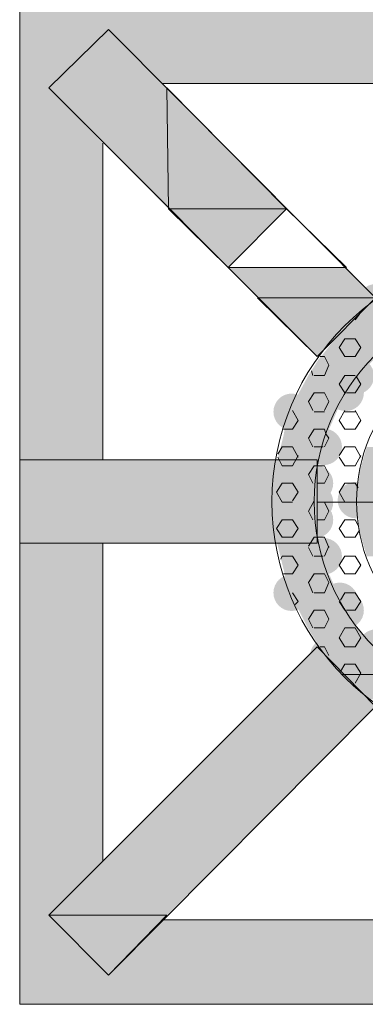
# Model space of a CAD drawing. Extents: x 3940905 to 4145695, y 925352 to 1109797.
# Tile 303 of 656: x 3982430 to 3982551, y 1099759 to 1100102. Entities that reach past the tile are written whole.
import ezdxf

# ---------------------------------------------------------------- set-up
doc = ezdxf.new("R2010")
doc.units = 0
doc.header["$LTSCALE"] = 750
doc.header["$MEASUREMENT"] = 0
doc.layers.add('CKD Equipments', color=252, linetype='CONTINUOUS', lineweight=0)

msp = doc.modelspace()

# ---------------------------------------------------------------- hatches: boundary and pattern name
at = {"layer": 'CKD Equipments', "true_color": 0xffffff}
h = msp.add_hatch(color=7, dxfattribs=at)
h.paths.add_polyline_path([(3982430.36, 1100098.92), (3982590.63, 1100109.1), (3982430.36, 1100109.1)])
h.paths.add_polyline_path([(3982590.63, 1100098.92), (3982430.36, 1100098.92), (3982590.63, 1100109.1)])
h = msp.add_hatch(color=7, dxfattribs=at)
h.paths.add_polyline_path([(3982430.36, 1100078.57), (3982461.39, 1100098.92), (3982430.36, 1100098.92)])
h.paths.add_polyline_path([(3982440.53, 1100078.57), (3982430.36, 1100078.57), (3982461.39, 1100098.92)])
at = {"layer": 'CKD Equipments', "true_color": 0x808080}
h = msp.add_hatch(color=8, dxfattribs=at)
h.paths.add_polyline_path([(3982440.53, 1100078.57), (3982481.75, 1100078.57), (3982461.39, 1100098.92)])
h.paths.add_polyline_path([(3982482.26, 1100036.34), (3982440.53, 1100078.57), (3982481.75, 1100078.57)])
at = {"layer": 'CKD Equipments', "true_color": 0xffffff}
h = msp.add_hatch(color=7, dxfattribs=at)
h.paths.add_polyline_path([(3982480.22, 1100080.09), (3982590.63, 1100098.92), (3982461.39, 1100098.92)])
h.paths.add_polyline_path([(3982590.63, 1100080.09), (3982480.22, 1100080.09), (3982590.63, 1100098.92)])
h = msp.add_hatch(color=7, dxfattribs=at)
h.paths.add_polyline_path([(3982430.36, 1100059.23), (3982440.53, 1100078.57), (3982430.36, 1100078.57)])
h.paths.add_polyline_path([(3982459.36, 1100059.23), (3982430.36, 1100059.23), (3982440.53, 1100078.57)])
h = msp.add_hatch(color=7, dxfattribs=at)
h.paths.add_polyline_path([(3982430.36, 1099948.82), (3982459.36, 1100059.23), (3982430.36, 1100059.23)])
h.paths.add_polyline_path([(3982459.36, 1099948.82), (3982430.36, 1099948.82), (3982459.36, 1100059.23)])
at = {"layer": 'CKD Equipments', "true_color": 0xff0000}
h = msp.add_hatch(color=1, dxfattribs=at)
h.paths.add_polyline_path([(3982513.29, 1100005.3), (3982544.33, 1100015.98), (3982503.12, 1100015.98)])
h.paths.add_polyline_path([(3982554.51, 1100005.3), (3982513.29, 1100005.3), (3982544.33, 1100015.98)])
at = {"layer": 'CKD Equipments', "true_color": 0x808080}
h = msp.add_hatch(color=8, dxfattribs=at)
edge = h.paths.add_edge_path(flags=16)
edge.add_arc((3982554.51, 1100004.03), 6.11, 0, 360)
h = msp.add_hatch(color=8, dxfattribs=at)
edge = h.paths.add_edge_path(flags=16)
edge.add_arc((3982546.88, 1099997.67), 6.61, 0, 360)
h = msp.add_hatch(color=8, dxfattribs=at)
h.paths.add_polyline_path([(3982576.39, 1100000.21), (3982552.98, 1100003.26), (3982585.04, 1100003.26)])
h.paths.add_polyline_path([(3982549.42, 1100000.21), (3982576.39, 1100000.21), (3982552.98, 1100003.26)])
h = msp.add_hatch(color=8, dxfattribs=at)
h.paths.add_polyline_path([(3982566.21, 1099994.61), (3982549.42, 1100000.21), (3982576.39, 1100000.21)])
h.paths.add_polyline_path([(3982543.31, 1099994.61), (3982566.21, 1099994.61), (3982549.42, 1100000.21)])
h = msp.add_hatch(color=8, dxfattribs=at)
h.paths.add_polyline_path([(3982556.54, 1099986.98), (3982542.8, 1099994.1), (3982565.7, 1099994.1)])
h.paths.add_polyline_path([(3982537.21, 1099986.98), (3982556.54, 1099986.98), (3982542.8, 1099994.1)])
h = msp.add_hatch(color=8, dxfattribs=at)
h.paths.add_polyline_path([(3982565.7, 1099994.1), (3982543.31, 1099994.61), (3982566.21, 1099994.61)])
h.paths.add_polyline_path([(3982542.8, 1099994.1), (3982565.7, 1099994.1), (3982543.31, 1099994.61)])
h = msp.add_hatch(color=8, dxfattribs=at)
h.paths.add_polyline_path([(3982554, 1099983.93), (3982537.21, 1099986.98), (3982556.54, 1099986.98)])
h.paths.add_polyline_path([(3982534.66, 1099983.93), (3982554, 1099983.93), (3982537.21, 1099986.98)])
h = msp.add_hatch(color=8, dxfattribs=at)
h.paths.add_polyline_path([(3982548.4, 1099978.33), (3982534.66, 1099983.93), (3982554, 1099983.93)])
h.paths.add_polyline_path([(3982531.1, 1099978.33), (3982548.4, 1099978.33), (3982534.66, 1099983.93)])
h = msp.add_hatch(color=8, dxfattribs=at)
edge = h.paths.add_edge_path(flags=16)
edge.add_arc((3982547.64, 1099978.08), 6.35, 0, 360)
h = msp.add_hatch(color=8, dxfattribs=at)
edge = h.paths.add_edge_path(flags=16)
edge.add_arc((3982544.08, 1099972.23), 6.36, 0, 360)
h = msp.add_hatch(color=8, dxfattribs=at)
h.paths.add_polyline_path([(3982544.84, 1099972.73), (3982531.1, 1099978.33), (3982548.4, 1099978.33)])
h.paths.add_polyline_path([(3982528.05, 1099972.73), (3982544.84, 1099972.73), (3982531.1, 1099978.33)])
h = msp.add_hatch(color=8, dxfattribs=at)
edge = h.paths.add_edge_path(flags=16)
edge.add_arc((3982525.25, 1099965.61), 6.36, 0, 360)
h = msp.add_hatch(color=8, dxfattribs=at)
h.paths.add_polyline_path([(3982542.3, 1099968.66), (3982528.05, 1099972.73), (3982544.84, 1099972.73)])
h.paths.add_polyline_path([(3982526.01, 1099968.66), (3982542.3, 1099968.66), (3982528.05, 1099972.73)])
h = msp.add_hatch(color=8, dxfattribs=at)
h.paths.add_polyline_path([(3982538.73, 1099960.52), (3982526.01, 1099968.66), (3982542.3, 1099968.66)])
h.paths.add_polyline_path([(3982522.96, 1099960.52), (3982538.73, 1099960.52), (3982526.01, 1099968.66)])
h = msp.add_hatch(color=8, dxfattribs=at)
h.paths.add_polyline_path([(3982537.21, 1099957.47), (3982522.96, 1099960.52), (3982538.73, 1099960.52)])
h.paths.add_polyline_path([(3982522.45, 1099957.47), (3982537.21, 1099957.47), (3982522.96, 1099960.52)])
h = msp.add_hatch(color=8, dxfattribs=at)
edge = h.paths.add_edge_path(flags=16)
edge.add_arc((3982536.44, 1099953.4), 6.36, 0, 360)
h = msp.add_hatch(color=8, dxfattribs=at)
h.paths.add_polyline_path([(3982534.66, 1099947.29), (3982522.45, 1099957.47), (3982537.21, 1099957.47)])
h.paths.add_polyline_path([(3982519.91, 1099947.29), (3982534.66, 1099947.29), (3982522.45, 1099957.47)])
h = msp.add_hatch(color=8, dxfattribs=at)
h.paths.add_polyline_path([(3982555.02, 1099944.75), (3982551.45, 1099953.4), (3982557.56, 1099953.4)])
h.paths.add_polyline_path([(3982548.91, 1099944.75), (3982555.02, 1099944.75), (3982551.45, 1099953.4)])
h = msp.add_hatch(color=8, dxfattribs=at)
h.paths.add_polyline_path([(3982430.36, 1099919.82), (3982482.26, 1099948.82), (3982430.36, 1099948.82)])
h.paths.add_polyline_path([(3982482.26, 1099919.82), (3982430.36, 1099919.82), (3982482.26, 1099948.82)])
at = {"layer": 'CKD Equipments', "true_color": 0xff0000}
h = msp.add_hatch(color=1, dxfattribs=at)
h.paths.add_polyline_path([(3982482.26, 1099919.82), (3982534.16, 1099948.82), (3982482.26, 1099948.82)])
h.paths.add_polyline_path([(3982534.16, 1099919.82), (3982482.26, 1099919.82), (3982534.16, 1099948.82)])
at = {"layer": 'CKD Equipments', "true_color": 0x808080}
h = msp.add_hatch(color=8, dxfattribs=at)
h.paths.add_polyline_path([(3982533.65, 1099934.06), (3982519.91, 1099946.28), (3982534.66, 1099946.28)])
h.paths.add_polyline_path([(3982518.89, 1099934.06), (3982533.65, 1099934.06), (3982519.91, 1099946.28)])
h = msp.add_hatch(color=8, dxfattribs=at)
h.paths.add_polyline_path([(3982534.66, 1099946.28), (3982519.91, 1099947.29), (3982534.66, 1099947.29)])
h.paths.add_polyline_path([(3982519.91, 1099946.28), (3982534.66, 1099946.28), (3982519.91, 1099947.29)])
h = msp.add_hatch(color=8, dxfattribs=at)
edge = h.paths.add_edge_path(flags=16)
edge.add_arc((3982533.39, 1099940.68), 6.36, 0, 360)
h = msp.add_hatch(color=8, dxfattribs=at)
h.paths.add_polyline_path([(3982555.02, 1099943.73), (3982548.91, 1099944.75), (3982555.02, 1099944.75)])
h.paths.add_polyline_path([(3982548.91, 1099943.73), (3982555.02, 1099943.73), (3982548.91, 1099944.75)])
h = msp.add_hatch(color=8, dxfattribs=at)
edge = h.paths.add_edge_path(flags=16)
edge.add_arc((3982547.64, 1099934.83), 6.35, 0, 360)
h = msp.add_hatch(color=8, dxfattribs=at)
h.paths.add_polyline_path([(3982554, 1099934.06), (3982548.91, 1099943.73), (3982555.02, 1099943.73)])
h.paths.add_polyline_path([(3982547.89, 1099934.06), (3982554, 1099934.06), (3982548.91, 1099943.73)])
h = msp.add_hatch(color=8, dxfattribs=at)
edge = h.paths.add_edge_path(flags=16)
edge.add_arc((3982533.39, 1099934.06), 6.36, 0, 360)
h = msp.add_hatch(color=8, dxfattribs=at)
h.paths.add_polyline_path([(3982534.66, 1099922.36), (3982518.89, 1099934.06), (3982533.65, 1099934.06)])
h.paths.add_polyline_path([(3982519.91, 1099922.36), (3982534.66, 1099922.36), (3982518.89, 1099934.06)])
h = msp.add_hatch(color=8, dxfattribs=at)
edge = h.paths.add_edge_path(flags=16)
edge.add_arc((3982533.39, 1099927.96), 6.36, 0, 360)
h = msp.add_hatch(color=8, dxfattribs=at)
h.paths.add_polyline_path([(3982555.02, 1099924.4), (3982547.89, 1099934.06), (3982554, 1099934.06)])
h.paths.add_polyline_path([(3982548.91, 1099924.4), (3982555.02, 1099924.4), (3982547.89, 1099934.06)])
h = msp.add_hatch(color=8, dxfattribs=at)
h.paths.add_polyline_path([(3982555.02, 1099923.89), (3982548.91, 1099924.4), (3982555.02, 1099924.4)])
h.paths.add_polyline_path([(3982548.91, 1099923.89), (3982555.02, 1099923.89), (3982548.91, 1099924.4)])
h = msp.add_hatch(color=8, dxfattribs=at)
h.paths.add_polyline_path([(3982557.56, 1099915.24), (3982548.91, 1099923.89), (3982555.02, 1099923.89)])
h.paths.add_polyline_path([(3982551.45, 1099915.24), (3982557.56, 1099915.24), (3982548.91, 1099923.89)])
h = msp.add_hatch(color=8, dxfattribs=at)
h.paths.add_polyline_path([(3982534.66, 1099920.84), (3982519.91, 1099922.36), (3982534.66, 1099922.36)])
h.paths.add_polyline_path([(3982519.91, 1099920.84), (3982534.66, 1099920.84), (3982519.91, 1099922.36)])
h = msp.add_hatch(color=8, dxfattribs=at)
h.paths.add_polyline_path([(3982537.21, 1099910.66), (3982519.91, 1099920.84), (3982534.66, 1099920.84)])
h.paths.add_polyline_path([(3982522.45, 1099910.66), (3982537.21, 1099910.66), (3982519.91, 1099920.84)])
h = msp.add_hatch(color=8, dxfattribs=at)
edge = h.paths.add_edge_path(flags=16)
edge.add_arc((3982536.44, 1099915.24), 6.36, 0, 360)
at = {"layer": 'CKD Equipments', "true_color": 0xffffff}
h = msp.add_hatch(color=7, dxfattribs=at)
h.paths.add_polyline_path([(3982430.36, 1099808.9), (3982459.36, 1099919.82), (3982430.36, 1099919.82)])
h.paths.add_polyline_path([(3982459.36, 1099808.9), (3982430.36, 1099808.9), (3982459.36, 1099919.82)])
at = {"layer": 'CKD Equipments', "true_color": 0x808080}
h = msp.add_hatch(color=8, dxfattribs=at)
h.paths.add_polyline_path([(3982538.73, 1099908.12), (3982522.45, 1099910.66), (3982537.21, 1099910.66)])
h.paths.add_polyline_path([(3982522.96, 1099908.12), (3982538.73, 1099908.12), (3982522.45, 1099910.66)])
h = msp.add_hatch(color=8, dxfattribs=at)
edge = h.paths.add_edge_path(flags=16)
edge.add_arc((3982525.25, 1099902.52), 6.36, 0, 360)
h = msp.add_hatch(color=8, dxfattribs=at)
h.paths.add_polyline_path([(3982542.3, 1099899.97), (3982522.96, 1099908.12), (3982538.73, 1099908.12)])
h.paths.add_polyline_path([(3982526.01, 1099899.97), (3982542.3, 1099899.97), (3982522.96, 1099908.12)])
h = msp.add_hatch(color=8, dxfattribs=at)
edge = h.paths.add_edge_path(flags=16)
edge.add_arc((3982542.04, 1099899.72), 6.35, 0, 360)
h = msp.add_hatch(color=8, dxfattribs=at)
h.paths.add_polyline_path([(3982544.84, 1099895.9), (3982526.01, 1099899.97), (3982542.3, 1099899.97)])
h.paths.add_polyline_path([(3982528.05, 1099895.9), (3982544.84, 1099895.9), (3982526.01, 1099899.97)])
h = msp.add_hatch(color=8, dxfattribs=at)
edge = h.paths.add_edge_path(flags=16)
edge.add_arc((3982544.08, 1099896.41), 6.36, 0, 360)
h = msp.add_hatch(color=8, dxfattribs=at)
h.paths.add_polyline_path([(3982548.4, 1099889.8), (3982528.05, 1099895.9), (3982544.84, 1099895.9)])
h.paths.add_polyline_path([(3982531.1, 1099889.8), (3982548.4, 1099889.8), (3982528.05, 1099895.9)])
h = msp.add_hatch(color=8, dxfattribs=at)
h.paths.add_polyline_path([(3982554, 1099884.2), (3982531.1, 1099889.8), (3982548.4, 1099889.8)])
h.paths.add_polyline_path([(3982534.66, 1099884.2), (3982554, 1099884.2), (3982531.1, 1099889.8)])
h = msp.add_hatch(color=8, dxfattribs=at)
edge = h.paths.add_edge_path(flags=16)
edge.add_arc((3982554.76, 1099883.44), 6.35, 0, 360)
h = msp.add_hatch(color=8, dxfattribs=at)
edge = h.paths.add_edge_path(flags=16)
edge.add_arc((3982537.97, 1099880.38), 6.35, 0, 360)
at = {"layer": 'CKD Equipments', "true_color": 0xff0000}
h = msp.add_hatch(color=1, dxfattribs=at)
h.paths.add_polyline_path([(3982554.51, 1099862.83), (3982513.29, 1099862.83), (3982534.16, 1099883.69)])
h.paths.add_polyline_path([(3982503.12, 1099852.65), (3982554.51, 1099862.83), (3982513.29, 1099862.83)])
h.paths.add_polyline_path([(3982544.33, 1099852.65), (3982503.12, 1099852.65), (3982554.51, 1099862.83)])
at = {"layer": 'CKD Equipments', "true_color": 0x808080}
h = msp.add_hatch(color=8, dxfattribs=at)
h.paths.add_polyline_path([(3982556.54, 1099881.15), (3982534.66, 1099884.2), (3982554, 1099884.2)])
h.paths.add_polyline_path([(3982537.21, 1099881.15), (3982556.54, 1099881.15), (3982534.66, 1099884.2)])
h = msp.add_hatch(color=8, dxfattribs=at)
h.paths.add_polyline_path([(3982565.7, 1099874.02), (3982537.21, 1099881.15), (3982556.54, 1099881.15)])
h.paths.add_polyline_path([(3982542.8, 1099874.02), (3982565.7, 1099874.02), (3982537.21, 1099881.15)])
h = msp.add_hatch(color=8, dxfattribs=at)
edge = h.paths.add_edge_path(flags=16)
edge.add_arc((3982546.88, 1099870.97), 6.61, 0, 360)
h = msp.add_hatch(color=8, dxfattribs=at)
h.paths.add_polyline_path([(3982576.39, 1099868.43), (3982543.31, 1099874.02), (3982566.21, 1099874.02)])
h.paths.add_polyline_path([(3982549.42, 1099868.43), (3982576.39, 1099868.43), (3982543.31, 1099874.02)])
h = msp.add_hatch(color=8, dxfattribs=at)
h.paths.add_polyline_path([(3982585.04, 1099865.37), (3982549.42, 1099868.43), (3982576.39, 1099868.43)])
h.paths.add_polyline_path([(3982552.98, 1099865.37), (3982585.04, 1099865.37), (3982549.42, 1099868.43)])
h = msp.add_hatch(color=8, dxfattribs=at)
h.paths.add_polyline_path([(3982523.47, 1099831.79), (3982482.26, 1099831.79), (3982503.12, 1099852.65)])
h.paths.add_polyline_path([(3982440.53, 1099790.07), (3982523.47, 1099831.79), (3982482.26, 1099831.79)])
h.paths.add_polyline_path([(3982481.75, 1099790.07), (3982440.53, 1099790.07), (3982523.47, 1099831.79)])
at = {"layer": 'CKD Equipments', "true_color": 0xff0000}
h = msp.add_hatch(color=1, dxfattribs=at)
h.paths.add_polyline_path([(3982523.47, 1099831.79), (3982544.33, 1099852.65), (3982503.12, 1099852.65)])
h.paths.add_polyline_path([(3982544.33, 1099852.65), (3982523.47, 1099831.79)], flags=16)
at = {"layer": 'CKD Equipments', "true_color": 0xffffff}
h = msp.add_hatch(color=7, dxfattribs=at)
h.paths.add_polyline_path([(3982430.36, 1099790.07), (3982459.36, 1099808.9), (3982430.36, 1099808.9)])
h.paths.add_polyline_path([(3982440.53, 1099790.07), (3982430.36, 1099790.07), (3982459.36, 1099808.9)])
h = msp.add_hatch(color=7, dxfattribs=at)
h.paths.add_polyline_path([(3982430.36, 1099769.21), (3982440.53, 1099790.07), (3982430.36, 1099790.07)])
h.paths.add_polyline_path([(3982461.39, 1099769.21), (3982430.36, 1099769.21), (3982440.53, 1099790.07)])
h = msp.add_hatch(color=7, dxfattribs=at)
h.paths.add_polyline_path([(3982461.39, 1099769.21), (3982590.63, 1099788.54), (3982480.22, 1099788.54)])
h.paths.add_polyline_path([(3982590.63, 1099769.21), (3982461.39, 1099769.21), (3982590.63, 1099788.54)])
h = msp.add_hatch(color=7, dxfattribs=at)
h.paths.add_polyline_path([(3982430.36, 1099759.03), (3982590.63, 1099769.21), (3982430.36, 1099769.21)])
h.paths.add_polyline_path([(3982590.63, 1099759.03), (3982430.36, 1099759.03), (3982590.63, 1099769.21)])

# ---------------------------------------------------------------- linework, layer by layer
at = {"layer": 'CKD Equipments', "color": 8, "true_color": 0x808080}
for p, q in [((3982430.36, 1099759.03), (3982430.36, 1100109.1)), ((3982440.53, 1100078.57), (3982461.39, 1100098.92)), ((3982554.51, 1100005.3), (3982461.39, 1100098.92)), ((3982534.16, 1099984.95), (3982440.53, 1100078.57)), ((3982480.22, 1100080.09), (3982590.63, 1100080.09)), ((3982523.47, 1100036.34), (3982481.75, 1100078.57)), ((3982481.75, 1100078.57), (3982482.26, 1100036.34)), ((3982459.36, 1099948.82), (3982459.36, 1100059.23)), ((3982523.47, 1100036.34), (3982482.26, 1100036.34)), ((3982482.26, 1100036.34), (3982503.12, 1100015.98)), ((3982482.26, 1100036.34), (3982523.47, 1100036.34)), ((3982503.12, 1100015.98), (3982523.47, 1100036.34)), ((3982554.51, 1100005.3), (3982534.16, 1099984.95)), ((3982548.91, 1099999.7), (3982547.38, 1099997.67)), ((3982543.82, 1099991.05), (3982541.79, 1099988)), ((3982547.38, 1099991.05), (3982543.82, 1099991.05)), ((3982547.38, 1099991.05), (3982549.42, 1099988)), ((3982541.79, 1099988), (3982543.82, 1099984.95)), ((3982549.42, 1099988), (3982547.38, 1099984.95)), ((3982536.7, 1099984.95), (3982535.17, 1099984.95)), ((3982536.7, 1099984.95), (3982538.23, 1099981.89)), ((3982538.23, 1099981.89), (3982536.7, 1099978.33)), ((3982547.38, 1099984.95), (3982543.82, 1099984.95)), ((3982532.12, 1099979.86), (3982532.63, 1099978.33)), ((3982536.7, 1099978.33), (3982533.14, 1099978.33)), ((3982543.82, 1099978.33), (3982541.79, 1099975.28)), ((3982541.79, 1099975.28), (3982543.82, 1099972.23)), ((3982547.38, 1099978.33), (3982543.82, 1099978.33)), ((3982549.42, 1099975.28), (3982547.38, 1099972.23)), ((3982547.89, 1099977.82), (3982549.42, 1099975.28)), ((3982533.14, 1099972.23), (3982531.1, 1099969.17)), ((3982536.7, 1099972.23), (3982533.14, 1099972.23)), ((3982536.7, 1099972.23), (3982538.23, 1099969.17)), ((3982547.38, 1099972.23), (3982544.33, 1099972.23)), ((3982531.1, 1099969.17), (3982532.63, 1099966.12)), ((3982538.23, 1099969.17), (3982536.7, 1099966.12)), ((3982525.51, 1099966.12), (3982527.54, 1099962.56)), ((3982536.7, 1099965.61), (3982533.14, 1099965.61)), ((3982543.82, 1099966.12), (3982541.79, 1099962.56)), ((3982547.38, 1099965.61), (3982543.82, 1099965.61)), ((3982547.38, 1099966.12), (3982549.42, 1099962.56)), ((3982527.54, 1099962.56), (3982525.51, 1099959.51)), ((3982541.79, 1099962.56), (3982543.82, 1099959.51)), ((3982549.42, 1099962.56), (3982547.38, 1099959.51)), ((3982525.51, 1099959.51), (3982522.45, 1099959.51)), ((3982533.14, 1099959.51), (3982531.1, 1099956.45)), ((3982536.7, 1099959.51), (3982533.14, 1099959.51)), ((3982536.7, 1099959.51), (3982537.21, 1099957.98)), ((3982537.21, 1099957.98), (3982538.23, 1099956.45)), ((3982547.38, 1099959.51), (3982543.82, 1099959.51)), ((3982531.1, 1099956.45), (3982532.63, 1099953.4)), ((3982538.23, 1099956.45), (3982536.7, 1099953.4)), ((3982521.94, 1099953.4), (3982520.42, 1099950.86)), ((3982525.51, 1099953.4), (3982521.94, 1099953.4)), ((3982525.51, 1099953.4), (3982527.54, 1099949.84)), ((3982536.19, 1099953.4), (3982533.14, 1099953.4)), ((3982543.82, 1099953.4), (3982541.79, 1099950.35)), ((3982547.38, 1099953.4), (3982543.82, 1099953.4)), ((3982547.38, 1099953.4), (3982549.42, 1099949.84)), ((3982430.36, 1099919.82), (3982430.36, 1099948.82)), ((3982430.36, 1099948.82), (3982534.16, 1099948.82)), ((3982520.42, 1099949.84), (3982521.94, 1099946.78)), ((3982527.54, 1099950.35), (3982525.51, 1099946.78)), ((3982534.16, 1099948.82), (3982534.16, 1099919.82)), ((3982541.79, 1099949.84), (3982543.82, 1099946.78)), ((3982549.42, 1099950.35), (3982547.38, 1099946.78)), ((3982525.51, 1099946.78), (3982521.94, 1099946.78)), ((3982533.14, 1099946.78), (3982531.1, 1099943.73)), ((3982534.66, 1099946.78), (3982533.14, 1099946.78)), ((3982536.7, 1099946.78), (3982534.66, 1099946.78)), ((3982536.7, 1099946.78), (3982538.23, 1099943.73)), ((3982547.38, 1099946.78), (3982543.82, 1099946.78)), ((3982521.94, 1099940.68), (3982519.91, 1099937.63)), ((3982525.51, 1099940.68), (3982521.94, 1099940.68)), ((3982525.51, 1099940.68), (3982527.54, 1099937.63)), ((3982531.1, 1099943.73), (3982532.63, 1099940.68)), ((3982536.7, 1099940.68), (3982534.16, 1099940.68)), ((3982538.23, 1099943.73), (3982536.7, 1099940.68)), ((3982543.82, 1099940.68), (3982541.79, 1099937.63)), ((3982547.38, 1099940.68), (3982543.82, 1099940.68)), ((3982547.38, 1099940.68), (3982548.4, 1099939.15)), ((3982519.91, 1099937.63), (3982521.94, 1099934.06)), ((3982527.54, 1099937.63), (3982525.51, 1099934.57)), ((3982541.79, 1099937.63), (3982543.82, 1099934.06)), ((3982525.51, 1099934.06), (3982521.94, 1099934.06)), ((3982533.14, 1099934.57), (3982531.1, 1099931.01)), ((3982536.7, 1099934.06), (3982534.16, 1099934.06)), ((3982676.62, 1099934.06), (3982534.16, 1099934.06)), ((3982536.7, 1099934.06), (3982538.23, 1099931.01)), ((3982547.38, 1099934.06), (3982543.82, 1099934.06)), ((3982531.1, 1099931.01), (3982532.63, 1099927.96)), ((3982538.23, 1099931.01), (3982536.7, 1099927.96)), ((3982521.94, 1099927.96), (3982519.91, 1099924.91)), ((3982525.51, 1099927.96), (3982521.94, 1099927.96)), ((3982525.51, 1099927.96), (3982527.54, 1099924.91)), ((3982536.7, 1099927.96), (3982534.16, 1099927.96)), ((3982543.82, 1099927.96), (3982541.79, 1099924.91)), ((3982547.38, 1099927.96), (3982543.82, 1099927.96)), ((3982547.38, 1099927.96), (3982548.4, 1099925.92)), ((3982519.91, 1099924.91), (3982521.94, 1099921.85)), ((3982527.54, 1099924.91), (3982525.51, 1099921.85)), ((3982541.79, 1099924.91), (3982543.82, 1099921.85)), ((3982548.91, 1099924.4), (3982547.38, 1099921.85)), ((3982525.51, 1099921.85), (3982521.94, 1099921.85)), ((3982533.14, 1099921.85), (3982531.1, 1099918.8)), ((3982534.66, 1099921.85), (3982533.14, 1099921.85)), ((3982536.7, 1099921.85), (3982534.66, 1099921.85)), ((3982536.7, 1099921.85), (3982538.23, 1099918.29)), ((3982547.38, 1099921.85), (3982543.82, 1099921.85)), ((3982534.16, 1099919.82), (3982430.36, 1099919.82)), ((3982459.36, 1099808.9), (3982459.36, 1099919.82)), ((3982531.1, 1099918.29), (3982532.63, 1099915.24)), ((3982538.23, 1099918.8), (3982536.7, 1099915.24)), ((3982521.94, 1099915.24), (3982521.43, 1099914.22)), ((3982525.51, 1099915.24), (3982521.94, 1099915.24)), ((3982525.51, 1099915.24), (3982527.54, 1099912.19)), ((3982536.19, 1099915.24), (3982533.14, 1099915.24)), ((3982543.82, 1099915.24), (3982541.79, 1099912.19)), ((3982547.38, 1099915.24), (3982543.82, 1099915.24)), ((3982547.38, 1099915.24), (3982549.42, 1099912.19)), ((3982527.54, 1099912.19), (3982525.51, 1099909.13)), ((3982541.79, 1099912.19), (3982543.82, 1099909.13)), ((3982549.42, 1099912.19), (3982547.38, 1099909.13)), ((3982525.51, 1099909.13), (3982522.45, 1099909.13)), ((3982533.14, 1099909.13), (3982531.1, 1099906.08)), ((3982536.7, 1099909.13), (3982533.14, 1099909.13)), ((3982536.7, 1099909.13), (3982538.23, 1099906.08)), ((3982547.38, 1099909.13), (3982543.82, 1099909.13)), ((3982531.1, 1099906.08), (3982532.63, 1099902.52)), ((3982538.23, 1099906.08), (3982536.7, 1099902.52)), ((3982525.51, 1099902.52), (3982527.54, 1099899.47)), ((3982527.54, 1099899.47), (3982526.52, 1099898.45)), ((3982536.7, 1099902.52), (3982533.14, 1099902.52)), ((3982541.79, 1099899.47), (3982543.82, 1099896.41)), ((3982543.82, 1099902.52), (3982542.3, 1099899.97)), ((3982547.38, 1099902.52), (3982543.82, 1099902.52)), ((3982547.38, 1099902.52), (3982549.42, 1099899.47)), ((3982549.42, 1099899.47), (3982547.38, 1099896.41)), ((3982533.14, 1099896.41), (3982531.1, 1099893.36)), ((3982536.7, 1099896.41), (3982533.14, 1099896.41)), ((3982536.7, 1099896.41), (3982538.23, 1099893.36)), ((3982547.38, 1099896.41), (3982544.33, 1099896.41)), ((3982531.1, 1099893.36), (3982532.63, 1099890.31)), ((3982538.23, 1099893.36), (3982536.7, 1099890.31)), ((3982536.7, 1099890.31), (3982533.14, 1099890.31)), ((3982543.82, 1099890.31), (3982541.79, 1099886.75)), ((3982547.38, 1099890.31), (3982543.82, 1099890.31)), ((3982547.38, 1099890.31), (3982549.42, 1099886.75)), ((3982541.79, 1099886.75), (3982543.82, 1099883.69)), ((3982549.42, 1099886.75), (3982547.38, 1099883.69)), ((3982534.16, 1099883.69), (3982440.53, 1099790.07)), ((3982554.51, 1099862.83), (3982534.16, 1099883.69)), ((3982536.7, 1099883.69), (3982535.17, 1099883.69)), ((3982536.7, 1099883.69), (3982538.23, 1099880.64)), ((3982547.38, 1099883.69), (3982543.82, 1099883.69)), ((3982543.82, 1099877.59), (3982542.3, 1099875.04)), ((3982547.38, 1099877.59), (3982543.82, 1099877.59)), ((3982547.38, 1099877.59), (3982549.42, 1099874.53)), ((3982566.21, 1099874.02), (3982542.8, 1099874.02)), ((3982542.8, 1099874.02), (3982543.31, 1099874.02)), ((3982566.21, 1099874.02), (3982542.8, 1099874.02)), ((3982542.8, 1099874.02), (3982565.7, 1099874.02)), ((3982543.31, 1099874.02), (3982566.21, 1099874.02)), ((3982549.42, 1099874.53), (3982547.38, 1099870.97)), ((3982554.51, 1099862.83), (3982461.39, 1099769.21)), ((3982481.75, 1099790.07), (3982440.53, 1099790.07)), ((3982440.53, 1099790.07), (3982461.39, 1099769.21)), ((3982440.53, 1099790.07), (3982461.39, 1099769.21)), ((3982461.39, 1099769.21), (3982481.75, 1099790.07)), ((3982590.63, 1099788.54), (3982480.22, 1099788.54)), ((3982480.22, 1099788.54), (3982590.63, 1099788.54)), ((3982780.42, 1099759.03), (3982430.36, 1099759.03))]:
    msp.add_line(p, q, dxfattribs=at)
at = {"layer": 'CKD Equipments', "color": 1, "true_color": 0xff0000}
for p, q in [((3982523.47, 1100036.34), (3982503.12, 1100015.98)), ((3982503.12, 1100015.98), (3982523.47, 1100036.34)), ((3982523.47, 1100036.34), (3982503.12, 1100015.98)), ((3982523.47, 1100036.34), (3982523.47, 1100036.34)), ((3982544.33, 1100015.98), (3982523.47, 1100036.34)), ((3982523.47, 1100036.34), (3982523.47, 1100036.34)), ((3982503.12, 1100015.98), (3982544.33, 1100015.98)), ((3982554.51, 1100005.3), (3982513.29, 1100005.3)), ((3982513.29, 1100005.3), (3982534.16, 1099984.95)), ((3982534.16, 1099984.95), (3982554.51, 1100005.3))]:
    msp.add_line(p, q, dxfattribs=at)
at = {"layer": 'CKD Equipments', "color": 8, "true_color": 0x808080}
for radius in [86.75, 72, 57.24]:
    msp.add_circle((3982605.13, 1099934.32), radius, dxfattribs=at)
for points in [[(3982482.26, 1100036.34), (3982523.47, 1100036.34), (3982481.75, 1100078.57)], [(3982503.12, 1100015.98), (3982523.47, 1100036.34), (3982482.26, 1100036.34)], [(3982461.39, 1099769.21), (3982481.75, 1099790.07), (3982440.53, 1099790.07)]]:
    msp.add_solid(points, dxfattribs=at)
at = {"layer": 'CKD Equipments', "color": 1, "true_color": 0xff0000}
msp.add_solid([(3982534.16, 1099984.95), (3982554.51, 1100005.3), (3982513.29, 1100005.3)], dxfattribs=at)

doc.saveas('drawing.dxf')
